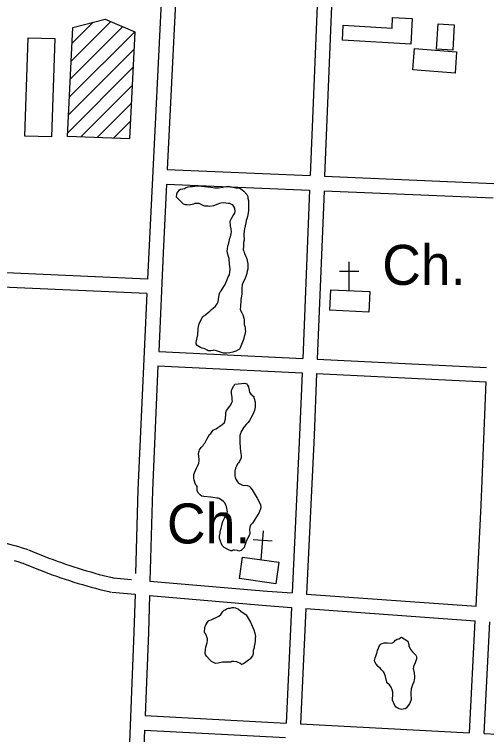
# Model space of a CAD drawing. Extents: x 3677843 to 3715951, y 511991 to 537744.
# Drawn here: x 3689113 to 3690093, y 526350 to 527844 of the extents above; entities that cross this region are included whole.
import ezdxf

# ---------------------------------------------------------------- set-up
doc = ezdxf.new("R2010")
doc.units = 0
for name, color, linetype in [('V-BLDG-OTLN', 7, 'Continuous'), ('V-ROAD-CNTR', 7, 'Continuous'), ('V-SITE-OTLN', 7, 'Continuous'), ('V-SITE-OTLN-IDEN', 7, 'Continuous'), ('V-SITE-VEGE', 7, 'Continuous')]:
    doc.layers.add(name, color=color, linetype=linetype)

msp = doc.modelspace()

# ---------------------------------------------------------------- linework, layer by layer
at = {"layer": 'V-BLDG-OTLN'}
for p, q in [((3689231.1, 527747), (3689313.2, 527829)), ((3689232.9, 527784.2), (3689276.2, 527827.5)), ((3689229.3, 527709.9), (3689338, 527818.5)), ((3689227.5, 527672.7), (3689362.8, 527808)), ((3689225.7, 527635.6), (3689361, 527770.8)), ((3689223.9, 527598.4), (3689359.1, 527733.6)), ((3689250.7, 527589.8), (3689357.2, 527696.4)), ((3689284.7, 527588.5), (3689355.4, 527659.2)), ((3689318.7, 527587.1), (3689353.5, 527622))]:
    msp.add_line(p, q, dxfattribs=at)
for points in [[(3689362.8, 527808), (3689351.7, 527585.9), (3689223.6, 527590.8), (3689234.5, 527816.5), (3689301.4, 527834.1)], [(3689935.2, 527782.3), (3689793.6, 527790.4), (3689795.4, 527821.4), (3689896.4, 527815.6), (3689897.7, 527837.6), (3689938.2, 527835.2)], [(3690025.5, 527822.5), (3690022.4, 527769.5), (3689988.9, 527771.5), (3689992.1, 527824.5)], [(3689197.1, 527793.7), (3689189.9, 527589.6), (3689134.6, 527591.6), (3689141.8, 527795.6)], [(3690027.1, 527722.2), (3689939.8, 527728.8), (3689943.2, 527773.1), (3690030.5, 527766.5)]]:
    msp.add_lwpolyline(points, close=True, dxfattribs=at)
at = {"layer": 'V-ROAD-CNTR'}
for points in [[(3689468.4, 529010.4), (3689427.3, 528065.5), (3689391.7, 527350.5), (3689389.2, 527294.7)], [(3689465.8, 528258.7), (3689457.3, 528064.1), (3689430.3, 527522.1)], [(3689757.4, 528246.7), (3689752.9, 528148.4), (3689726.7, 527509.4)], [(3689787.4, 528245.5), (3689782.9, 528147.1), (3689756.6, 527508.1)], [(3689430.3, 527522.1), (3689726.7, 527509.4)], [(3689756.6, 527508.1), (3690107.7, 527493.1)], [(3689428.8, 527492.1), (3689421.7, 527349), (3689412.4, 527144.9)], [(3689428.8, 527492.1), (3689725.4, 527479.4)], [(3689725.4, 527479.4), (3689711.1, 527130.4)], [(3689755.4, 527478.1), (3689741.1, 527128.9)], [(3689755.4, 527478.1), (3690106.5, 527463.1)], [(3689389.2, 527294.7), (3688708.6, 527324.9)], [(3689387.8, 527264.7), (3688707, 527295)], [(3689387.8, 527264.7), (3689369.3, 526857.7), (3689364.5, 526683.9)], [(3689412.4, 527144.9), (3689711.1, 527130.4)], [(3689741.1, 527128.9), (3690092.6, 527111.8)], [(3689411, 527115), (3689399.3, 526856.6), (3689394.1, 526668.5)], [(3689411, 527115), (3689709.9, 527100.4)], [(3689709.9, 527100.4), (3689704.6, 526971.8), (3689689.4, 526643.8)], [(3689739.8, 527098.9), (3689734.6, 526970.5), (3689719.3, 526641.6)], [(3689739.8, 527098.9), (3690091.4, 527081.8)], [(3690070.7, 526616.2), (3690081.3, 526825.7), (3690091.4, 527081.8)], [(3688982.6, 526767.2), (3688988.7, 526766.6), (3688996.6, 526765.6), (3689004.5, 526764.6), (3689012.4, 526763.6), (3689020.3, 526762.4), (3689028.1, 526761.1), (3689036, 526759.8), (3689043.9, 526758.4), (3689051.7, 526756.9), (3689059.5, 526755.4), (3689067.3, 526753.7), (3689075.1, 526752), (3689082.8, 526750.2), (3689090.6, 526748.3), (3689098.3, 526746.3), (3689106, 526744.3), (3689113.7, 526742.2), (3689121.4, 526740), (3689129, 526737.7), (3689136.6, 526735.3), (3689141, 526734)], [(3689142.3, 526733.5), (3689150.8, 526729.8), (3689159.2, 526726.3), (3689167.7, 526722.9), (3689176.2, 526719.5), (3689184.7, 526716.2), (3689193.3, 526713), (3689201.9, 526709.8), (3689210.5, 526706.8), (3689219.1, 526703.8), (3689227.8, 526700.9), (3689236.5, 526698), (3689245.2, 526695.2), (3689253.9, 526692.5), (3689262.7, 526689.9), (3689271.5, 526687.4), (3689280.3, 526684.9), (3689289.1, 526682.5), (3689298, 526680.2), (3689306.8, 526677.9), (3689315.7, 526675.7), (3689320, 526674.7)], [(3689112.9, 526711.2), (3689120.3, 526709), (3689127.6, 526706.7), (3689131.9, 526705.4)], [(3689130.5, 526705.9), (3689139.1, 526702.2), (3689147.8, 526698.6), (3689156.5, 526695), (3689165.3, 526691.6), (3689174, 526688.2), (3689182.8, 526684.9), (3689191.7, 526681.6), (3689200.5, 526678.5), (3689209.4, 526675.4), (3689218.3, 526672.4), (3689227.3, 526669.5), (3689236.2, 526666.6), (3689245.2, 526663.8), (3689254.2, 526661.1), (3689263.2, 526658.5), (3689272.3, 526656), (3689281.4, 526653.5), (3689290.5, 526651.1), (3689299.6, 526648.8), (3689308.7, 526646.6), (3689313.1, 526645.5)], [(3689317.8, 526675.1), (3689356, 526671.8)], [(3689394.1, 526668.5), (3689637.7, 526647.5), (3689689.4, 526643.8)], [(3689315.3, 526645.2), (3689363.3, 526641.1)], [(3689363.3, 526641.1), (3689361.1, 526562.6), (3689317.7, 525471.7)], [(3689393.2, 526638.5), (3689391.1, 526561.6), (3689384.2, 526389.4)], [(3689393.2, 526638.5), (3689635.4, 526617.6), (3689688, 526613.8)], [(3689719.3, 526641.6), (3690070.7, 526616.2)], [(3689688, 526613.8), (3689676.9, 526374)], [(3689717.9, 526611.7), (3689706.9, 526372.4)], [(3689717.9, 526611.7), (3690069.2, 526586.2)], [(3690057.4, 526353.9), (3690069.2, 526586.2)], [(3690087.4, 526352.3), (3690099.1, 526584.1)], [(3689384.2, 526389.4), (3689676.9, 526374)], [(3689706.9, 526372.4), (3690057.4, 526353.9)], [(3689383, 526359.4), (3689370, 526032.4)], [(3689383, 526359.4), (3689675.5, 526344)], [(3690087.4, 526352.3), (3690114.8, 526350.9)]]:
    msp.add_lwpolyline(points, dxfattribs=at)
at = {"layer": 'V-SITE-OTLN'}
for p, q in [((3689807.5, 527270.8), (3689807.5, 527330.8)), ((3689827.5, 527310.8), (3689787.5, 527310.8)), ((3689624.9, 526712.9), (3689629.8, 526772.7)), ((3689648.1, 526751.1), (3689608.2, 526754.4))]:
    msp.add_line(p, q, dxfattribs=at)
for points in [[(3689848.1, 527226.6), (3689767.2, 527230.4), (3689769.2, 527272.8), (3689850.1, 527269)], [(3689655.7, 526663.1), (3689580.4, 526673.7), (3689586.6, 526718), (3689661.9, 526707.4)]]:
    msp.add_lwpolyline(points, close=True, dxfattribs=at)
at = {"layer": 'V-SITE-VEGE'}
for points in [[(3689464, 527450.4), (3689449.2, 527465), (3689450, 527471.7), (3689450.9, 527473.9), (3689454.4, 527477.9), (3689455.7, 527479.7), (3689457.5, 527481.1), (3689462.4, 527482), (3689465.9, 527483), (3689468.2, 527484.3), (3689473.5, 527486.1), (3689477.5, 527487.1), (3689482.8, 527487.1), (3689492.6, 527488.1), (3689501.1, 527487.7), (3689520.7, 527485.3), (3689529.1, 527484.5), (3689536.7, 527484.5), (3689545.2, 527485.5), (3689551.4, 527486.9), (3689557.2, 527487.4), (3689572.3, 527484.4), (3689575, 527484.5), (3689579.9, 527483.6), (3689583, 527481.9), (3689585.7, 527480.1), (3689589.3, 527477.5), (3689595.6, 527470), (3689597, 527466), (3689597.5, 527462.4), (3689598.4, 527458), (3689598.6, 527443.7), (3689599, 527438.8), (3689598.6, 527436.2), (3689596.5, 527425), (3689595.2, 527419.7), (3689593.9, 527416.1), (3689593.5, 527411.6), (3689590.1, 527399.1), (3689589.7, 527394.7), (3689589.3, 527387.1), (3689589.4, 527375.5), (3689588.6, 527370.6), (3689588.6, 527366.6), (3689588.2, 527364.4), (3689587.4, 527355.9), (3689588.8, 527352.8), (3689590.6, 527347.5), (3689591.9, 527345.3), (3689595.1, 527336.9), (3689597.5, 527326.2), (3689597.5, 527324), (3689597.1, 527315.5), (3689595.8, 527311), (3689595, 527306.6), (3689593.7, 527302.6), (3689593.3, 527300.3), (3689590.7, 527293.2), (3689588, 527288.7), (3689585.9, 527283.3), (3689585.1, 527276.2), (3689585.2, 527264.6), (3689583.9, 527259.7), (3689583.1, 527252.6), (3689582.7, 527247.3), (3689581.8, 527241), (3689581.9, 527238.3), (3689581.5, 527232.6), (3689583.3, 527227.2), (3689585.1, 527224.6), (3689586.9, 527221), (3689587.8, 527218.4), (3689588.8, 527213.9), (3689589.7, 527210.4), (3689589.8, 527200.6), (3689591.2, 527196.6)], [(3689591.2, 527196.6), (3689591.6, 527193.9), (3689592.1, 527190.4), (3689592.2, 527187.2), (3689590.9, 527179.7), (3689589.6, 527176.1), (3689588.3, 527169.4), (3689582.7, 527156), (3689581.4, 527152.4), (3689580.1, 527149.7), (3689572.5, 527145.2), (3689566.3, 527143.4), (3689560.1, 527142), (3689553.9, 527141.5), (3689547.2, 527141.4), (3689538.3, 527144), (3689532.5, 527146.1), (3689527.1, 527147.4), (3689524.4, 527147), (3689520.9, 527146), (3689515.1, 527146.4), (3689512.9, 527147.7), (3689508.4, 527149.9), (3689502.6, 527151.6), (3689499, 527152.9), (3689492.3, 527156.9), (3689490.5, 527160.4), (3689490.4, 527163.5), (3689491.3, 527170.2), (3689493.4, 527179.6), (3689494.2, 527192.5), (3689495, 527196.5), (3689495.4, 527200.1), (3689496.3, 527202.3), (3689500.2, 527210.8), (3689504.2, 527217.5), (3689509.9, 527221.6), (3689514.8, 527225.7), (3689518.7, 527228.4), (3689521.8, 527231.5), (3689525.4, 527234.7), (3689530.2, 527238.7), (3689533.7, 527243.7), (3689535.5, 527247.7), (3689536.8, 527253), (3689538.9, 527265.1), (3689540.2, 527268.2), (3689541.9, 527270.4), (3689547.6, 527279.4), (3689549.4, 527282.5), (3689554.2, 527293.7), (3689556.8, 527299.5), (3689559, 527303.6), (3689560.6, 527315.6), (3689559.7, 527321.4), (3689559.2, 527325.4), (3689558.6, 527337.4), (3689557.3, 527341.4), (3689555.4, 527348.9), (3689554.5, 527353.8), (3689555.3, 527356.9), (3689556.2, 527363.6), (3689557, 527366.3), (3689560, 527379.7), (3689561.3, 527382.8), (3689562.6, 527389.5), (3689563.4, 527392.2), (3689562.9, 527399.3), (3689561.5, 527405.1), (3689561, 527414.9), (3689561.9, 527418), (3689564, 527422), (3689566.7, 527426.5), (3689570.6, 527431.9), (3689571, 527434.6), (3689570.5, 527441.7), (3689568.3, 527445.7), (3689566.9, 527447.4), (3689565.1, 527448.8), (3689560.2, 527451.4), (3689556.6, 527451.8), (3689551.7, 527452.2), (3689547.7, 527453), (3689541, 527452.5), (3689538.4, 527451.6), (3689535.3, 527450.2), (3689526, 527447), (3689518.8, 527445.6), (3689514.8, 527446), (3689508.2, 527446.4), (3689505.9, 527446.8), (3689503.2, 527448.1), (3689499.2, 527450.3), (3689496.1, 527451.6), (3689492.1, 527452), (3689487.6, 527451.6), (3689484.5, 527450.6), (3689475.6, 527448.3), (3689471.2, 527448.7), (3689468.1, 527449.1), (3689464, 527450.4)], [(3689606.8, 526788.5), (3689603.2, 526784.5), (3689601.5, 526780), (3689601.1, 526775.5), (3689601.2, 526767.5), (3689600.8, 526764.4), (3689598.1, 526759.5), (3689596.8, 526755.9), (3689594.2, 526751), (3689592.9, 526748.7), (3689591.6, 526744.7), (3689590.3, 526741.1), (3689589.4, 526738), (3689587.7, 526735.8), (3689585.9, 526734), (3689583.3, 526731.7), (3689578.8, 526730.8), (3689575.7, 526731.7), (3689569.5, 526732.5), (3689567.2, 526732.5), (3689564.6, 526731.5), (3689562.3, 526731.5), (3689557, 526733.2), (3689548.5, 526738.1), (3689544.4, 526742), (3689539, 526754.9), (3689538.9, 526757.1), (3689538.5, 526761.6), (3689539.7, 526768.2), (3689540.1, 526771.4), (3689541.4, 526776.3), (3689542.3, 526778.5), (3689543.6, 526783.9), (3689544, 526787), (3689545.3, 526791.9), (3689548.8, 526799.1), (3689551, 526802.2), (3689551.8, 526804.9), (3689555.3, 526812), (3689553.4, 526823.1), (3689551.6, 526826.2), (3689549.3, 526831.1), (3689546.7, 526833.3), (3689538.1, 526839.5), (3689535.5, 526840.3), (3689532.8, 526840.7), (3689524.8, 526841.6), (3689520.7, 526842.4), (3689506, 526843.6), (3689502, 526844.9), (3689499.3, 526846.7), (3689495.3, 526851.1), (3689492.1, 526855.9), (3689492.5, 526858.6), (3689492, 526864.8), (3689491.1, 526867.1), (3689488.9, 526868.8), (3689486.1, 526877.7), (3689485.2, 526881.7), (3689485.1, 526889.7), (3689486.4, 526892.8), (3689490.8, 526902.7), (3689493.8, 526908), (3689496, 526913), (3689496.4, 526918.3), (3689496.4, 526921), (3689494.9, 526933.4), (3689496.2, 526938.3), (3689497.1, 526940.6), (3689500.6, 526945.5), (3689505, 526950), (3689506.3, 526952.2), (3689508.1, 526954.9), (3689512.4, 526963), (3689518.1, 526972.4), (3689520.8, 526974.6), (3689523.4, 526979.1), (3689525.6, 526981.4), (3689529.6, 526983.6), (3689531.8, 526984.5), (3689534.9, 526986.8), (3689537.1, 526988.6), (3689543.3, 526992.7), (3689549.1, 526997.2), (3689550.8, 527004.8), (3689550.7, 527007.4), (3689551.6, 527013.2), (3689551.5, 527018.1), (3689553.3, 527022.6), (3689559.9, 527031.1), (3689562.1, 527033.8), (3689564.2, 527039.2), (3689565.5, 527041.8), (3689565.1, 527044.5), (3689564.6, 527048.1), (3689564.6, 527050.3), (3689563.2, 527057.4), (3689563.5, 527064.1), (3689567.9, 527072.6), (3689569.2, 527074.4), (3689570.5, 527077.1)], [(3689570.5, 527077.1), (3689591, 527079.1), (3689595, 527077.3), (3689596.8, 527074.7), (3689598.6, 527071.6), (3689599.1, 527068), (3689601, 527060.4), (3689603.7, 527056.5), (3689610, 527051.6), (3689610, 527049.4), (3689611.4, 527045), (3689611.8, 527041.9), (3689612.3, 527039.6), (3689612.8, 527035.6), (3689612.4, 527029), (3689612, 527025.8), (3689611.1, 527022.3), (3689607.2, 527012.9), (3689601.1, 527001.7), (3689598, 526997.6), (3689594.1, 526993.6), (3689589.2, 526987.8), (3689587, 526984.6), (3689583.1, 526977.5), (3689581.8, 526974.8), (3689580.9, 526970.8), (3689580.6, 526963.2), (3689580.6, 526953.4), (3689581.1, 526948.5), (3689581.2, 526945), (3689582.1, 526938.3), (3689583.1, 526932.9), (3689583.6, 526928.9), (3689583.6, 526924.1), (3689582.3, 526920.5), (3689579.7, 526916), (3689577.9, 526913.8), (3689576.2, 526912), (3689574, 526907), (3689571.8, 526902.6), (3689570.5, 526896.3), (3689570.6, 526887), (3689571.1, 526883.9), (3689572.5, 526879.9), (3689574.3, 526876.3), (3689575.6, 526874.6), (3689578.3, 526871.9), (3689584.6, 526868.4), (3689588.6, 526867.1), (3689593.5, 526867.2), (3689595.7, 526866.7), (3689599.8, 526865.4), (3689602, 526863.2), (3689606.5, 526857.5), (3689616.9, 526840.7), (3689620.5, 526834), (3689623.7, 526826.9), (3689624.2, 526822.9), (3689624.2, 526820.3), (3689620.8, 526810.9), (3689617.3, 526805.5), (3689610.7, 526794.3), (3689606.8, 526788.5)]]:
    msp.add_lwpolyline(points, dxfattribs=at)
for points in [[(3689593.9, 526598.3), (3689603, 526583.2), (3689609.8, 526567.3), (3689611.7, 526560.2), (3689613.1, 526553.9), (3689612.6, 526550.4), (3689612.7, 526544.1), (3689611.9, 526538.8), (3689610.6, 526532.5), (3689610.2, 526529.9), (3689608.4, 526524.5), (3689608.5, 526517.8), (3689607.2, 526513.8), (3689602.4, 526507.5), (3689600.6, 526506.2), (3689598.4, 526504.8), (3689593.5, 526500.3), (3689588.7, 526497.2), (3689586.5, 526496.3), (3689584.2, 526495.8), (3689580.7, 526498), (3689577.5, 526499.3), (3689574.4, 526501), (3689568.2, 526501.9), (3689564.2, 526501.4), (3689561.9, 526500.5), (3689544.6, 526500.3), (3689535.7, 526498), (3689530.4, 526497.9), (3689522.3, 526501.9), (3689518.3, 526505.4), (3689511.5, 526512.9), (3689509.7, 526516), (3689508.8, 526518.2), (3689509.6, 526527.1), (3689510.4, 526531.6), (3689513, 526541.4), (3689513.9, 526545.4), (3689513.4, 526549), (3689510.2, 526558.3), (3689508.4, 526560.5), (3689507.5, 526562.7), (3689508.3, 526572.5), (3689510.4, 526577.9), (3689514.8, 526585.5), (3689516.6, 526586.8), (3689521, 526588.2), (3689537, 526595.9), (3689541.4, 526599.5), (3689545.8, 526605.4), (3689548.4, 526608.1), (3689550.6, 526609), (3689552.8, 526610.8), (3689557.3, 526612.2), (3689560.4, 526612.6), (3689562.6, 526613.1), (3689564.8, 526614), (3689568, 526613.6), (3689572, 526612.7), (3689577.8, 526610.1), (3689582.7, 526606.2)], [(3689915.8, 526552.5), (3689929.2, 526543.7), (3689930.2, 526541), (3689931.1, 526537), (3689931.1, 526534.3), (3689932, 526532.1), (3689935.6, 526525.9), (3689938.8, 526521.5), (3689942.4, 526518.4), (3689946, 526514.9), (3689947.4, 526511.8), (3689947.4, 526507.4), (3689945.2, 526500.7), (3689943.5, 526497.1), (3689940.9, 526492.2), (3689940.9, 526489.9), (3689940.5, 526487.2), (3689942.3, 526478.4), (3689943.3, 526469.9), (3689943.3, 526467.7), (3689941.6, 526459.7), (3689939, 526453), (3689937.3, 526449.4), (3689936.4, 526444.9), (3689935.6, 526436.4), (3689935.7, 526430.7), (3689936.2, 526426.2), (3689935.8, 526423.1), (3689935.3, 526420.9), (3689932.7, 526413.7), (3689925.7, 526405.2), (3689923.5, 526403.4), (3689919.5, 526402.9), (3689916.8, 526402.4), (3689911, 526403.3), (3689908.8, 526404.6), (3689905.2, 526407.2), (3689902.1, 526410.7), (3689897.5, 526421.4), (3689897.8, 526434.7), (3689897.8, 526437.9), (3689896.8, 526442.7), (3689894.6, 526448.5), (3689892.3, 526451.2), (3689890.9, 526453.4), (3689887.8, 526456), (3689886, 526458.7), (3689883.2, 526470.7), (3689880, 526478.2), (3689878.7, 526480.4), (3689874.6, 526484.4), (3689872.4, 526487.5), (3689867.9, 526491), (3689863.8, 526496.3), (3689861.1, 526500.7), (3689860.2, 526503.8), (3689861.5, 526509.2), (3689862.8, 526512.8), (3689865.4, 526520.8), (3689866.2, 526525.3), (3689867.5, 526527.5), (3689869.7, 526533.3), (3689871.9, 526536), (3689874.1, 526538.2), (3689879.9, 526540.5), (3689887, 526540.6), (3689895.4, 526539.8), (3689897.7, 526540.3), (3689900.3, 526541.6), (3689903.8, 526546.1), (3689907.4, 526547.9), (3689910.5, 526548.8)]]:
    msp.add_lwpolyline(points, close=True, dxfattribs=at)

# ---------------------------------------------------------------- texts
at = {"layer": 'V-SITE-OTLN-IDEN'}
for p in [(3689876.1, 527282.8), (3689429.6, 526746.5)]:
    msp.add_text('Ch.', height=83, dxfattribs=at).set_placement(p)

doc.saveas('drawing.dxf')
